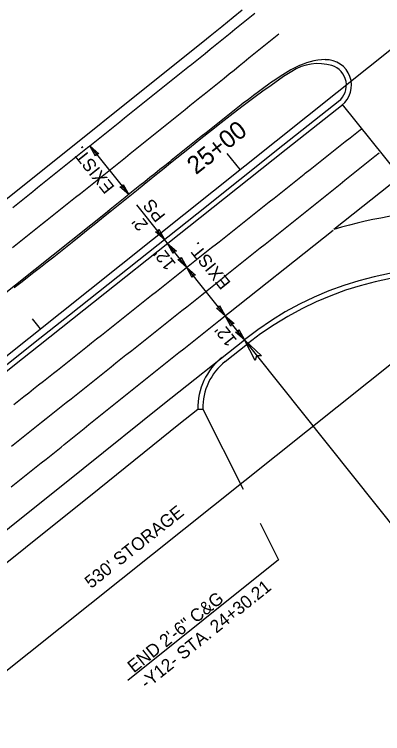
# Model space of a CAD drawing. Extents: x 472216 to 481979, y 489069 to 507339.
# Drawn here: x 473484.9 to 473629, y 505942.1 to 506223.5 of the extents above; entities that cross this region are included whole.
import ezdxf

# ---------------------------------------------------------------- set-up
doc = ezdxf.new("R2010")
doc.units = 0
for name, color, linetype in [('Prop Drainage Structure Outlet Berm Ditch 850 10 CELL', 7, 'Continuous'), ('Prop Drainage Structure Pipe CSP 15in', 7, 'Continuous'), ('Prop Drainage Structure Pipe RCP 15in Class III Label', 7, 'Continuous'), ('Prop Drainage Structure Pipe RCP 24in Class III Label', 7, 'Continuous'), ('Prop Erosion Embankment Toe Protection CELL', 7, 'Continuous'), ('Prop Erosion Embankment Toe Protection Label', 7, 'Continuous'), ('Prop Grid Mask', 7, 'Continuous'), ('Sheet Block Revision CELL', 7, 'Continuous'), ('Sheet North Arrow Point CELL', 7, 'Continuous'), ('Sheet PE Seal Cell', 7, 'Continuous'), ('Sheet Profile Grid Major CELL', 7, 'Continuous'), ('Sheet Profile Grid Minor CELL', 7, 'Continuous')]:
    doc.layers.add(name, color=color, linetype=linetype)

msp = doc.modelspace()

# ---------------------------------------------------------------- linework, layer by layer
at = {"layer": 'Prop Drainage Structure Outlet Berm Ditch 850 10 CELL'}
for points in [[(473516.65, 506167.99), (473514.44, 506171.99), (473517.9, 506168.96), (473516.91, 506168.91)], [(473527.43, 506156.93), (473529.64, 506152.94), (473526.19, 506155.97), (473527.17, 506156.02)], [(473541.4, 506139.42), (473543.61, 506135.42), (473540.16, 506138.46), (473541.14, 506138.51)], [(473547.06, 506129.86), (473544.85, 506133.86), (473548.31, 506130.83), (473547.32, 506130.78)], [(473550.13, 506128.48), (473552.34, 506124.48), (473548.88, 506127.51), (473549.87, 506127.56)], [(473554.54, 506120.48), (473552.34, 506124.48), (473555.79, 506121.45), (473554.8, 506121.39)], [(473565.23, 506109.55), (473567.43, 506105.55), (473563.98, 506108.58), (473564.97, 506108.63)], [(473569.64, 506101.55), (473567.43, 506105.55), (473570.89, 506102.52), (473569.9, 506102.47)], [(473572.71, 506100.17), (473574.92, 506096.17), (473571.46, 506099.2), (473572.45, 506099.25)], [(473579.13, 506088.07), (473574.92, 506096.17), (473581.67, 506089.93), (473579.7, 506089.88)]]:
    msp.add_lwpolyline(points, close=True, dxfattribs=at)
at = {"layer": 'Prop Drainage Structure Pipe RCP 15in Class III Label'}
msp.add_line((473669.18, 506186.48), (473609.96, 506139.25), dxfattribs=at)
msp.add_arc((473655.65, 505994.28), 152, 69.5799, 107.4934, dxfattribs=at)
at = {"layer": 'Prop Drainage Structure Pipe RCP 24in Class III Label'}
for p, q in [((473521.81, 506146.65), (473299.7, 505969.75)), ((473556.71, 506068.99), (473558.71, 506069.04))]:
    msp.add_line(p, q, dxfattribs=at)
for points in [[(473579.03, 506223.77), (473577.08, 506222.21), (473575.14, 506220.64), (473573.19, 506219.07), (473571.24, 506217.5), (473569.3, 506215.94), (473567.35, 506214.37), (473565.41, 506212.8), (473563.46, 506211.24), (473561.51, 506209.67), (473559.57, 506208.1), (473557.62, 506206.53), (473555.68, 506204.97), (473553.73, 506203.4), (473553.42, 506203.15), (473551.46, 506201.59), (473549.51, 506200.03), (473547.56, 506198.47), (473545.61, 506196.91), (473543.66, 506195.35), (473541.71, 506193.79), (473539.75, 506192.22), (473537.8, 506190.66), (473535.85, 506189.1), (473533.9, 506187.54), (473531.95, 506185.98), (473529.99, 506184.42), (473528.04, 506182.86), (473526.09, 506181.3), (473524.14, 506179.74), (473522.19, 506178.18), (473520.24, 506176.62), (473518.28, 506175.06), (473516.33, 506173.5), (473514.38, 506171.94), (473513.49, 506171.23), (473511.54, 506169.66), (473509.59, 506168.1), (473507.63, 506166.54), (473505.68, 506164.98), (473503.73, 506163.42), (473501.78, 506161.86), (473499.83, 506160.3), (473497.88, 506158.73), (473495.93, 506157.17), (473493.98, 506155.61), (473492.03, 506154.05), (473490.08, 506152.49), (473488.13, 506150.93), (473486.18, 506149.36), (473484.23, 506147.8)], [(473595.18, 506202.8), (473593.16, 506201.75), (473590.98, 506200.48), (473588.89, 506199.12), (473587.19, 506198.02), (473585.12, 506196.64), (473584.48, 506196.2)], [(473584.48, 506196.2), (473582.48, 506194.7), (473580.48, 506193.2), (473578.48, 506191.7), (473576.49, 506190.2), (473574.49, 506188.7), (473573.67, 506188.08), (473571.71, 506186.53), (473569.76, 506184.97), (473567.8, 506183.41), (473565.85, 506181.86), (473563.89, 506180.3), (473561.94, 506178.75), (473559.98, 506177.19), (473558.03, 506175.63), (473556.07, 506174.08), (473554.12, 506172.52), (473552.16, 506170.97), (473550.2, 506169.41), (473548.25, 506167.86), (473546.29, 506166.3), (473545.72, 506165.84), (473543.77, 506164.28), (473541.82, 506162.72), (473539.88, 506161.15), (473537.93, 506159.59), (473535.98, 506158.02), (473534.03, 506156.46), (473532.08, 506154.9), (473530.13, 506153.33), (473528.18, 506151.77), (473526.24, 506150.2), (473524.29, 506148.64), (473522.34, 506147.07), (473521.27, 506146.22)], [(473388.95, 506009.98), (473399.87, 506018.84), (473409.64, 506026.64), (473418.98, 506034.04), (473428.3, 506041.44), (473437.64, 506048.87), (473446.96, 506056.2), (473456.66, 506063.88), (473465.53, 506070.87), (473475.24, 506078.66), (473484.96, 506086.33), (473494.27, 506093.73), (473507.65, 506104.32), (473557.55, 506143.94), (473591.26, 506170.7), (473613.54, 506188.29)], [(473357.51, 505922.28), (473361.67, 505925.65), (473387.04, 505946.03), (473419.94, 505972.34), (473454, 505999.61), (473511.85, 506045.78), (473543.01, 506070.89), (473574.92, 506096.17)]]:
    msp.add_lwpolyline(points, dxfattribs=at)
for centre, radius, start, end in [((473607.31, 506179.47), 26.3, 91.5864, 117.4683), ((473606.85, 506195.76), 10, 308.3047, 91.5864), ((473655.65, 505994.28), 130, 40.4477, 128.3913), ((473581.7, 506069.65), 25, 128.3913, 181.5214)]:
    msp.add_arc(centre, radius, start, end, dxfattribs=at)
at = {"layer": 'Prop Erosion Embankment Toe Protection CELL'}
msp.add_line((473459.25, 506133.26), (473560.12, 506213.95), dxfattribs=at)
for points in [[(473560.12, 506213.95), (473561.54, 506215.06), (473566.05, 506218.78), (473570.58, 506222.44), (473574.1, 506225.24)], [(473593.47, 506201.19), (473590.29, 506199.13), (473585.4, 506195.67), (473582.18, 506193.37), (473578.65, 506190.84), (473573.94, 506187.36), (473569.31, 506183.79), (473565.84, 506181.05), (473562.04, 506178.03), (473557.92, 506174.75), (473553.39, 506171.13), (473550.97, 506169.2), (473548.49, 506167.22), (473546.01, 506165.23), (473543.53, 506163.23), (473541.05, 506161.22), (473538.46, 506159.12), (473535.66, 506156.85), (473532.65, 506154.42), (473529.44, 506151.83), (473526.15, 506149.18), (473522.95, 506146.61), (473519.82, 506144.1), (473516.77, 506141.66), (473513.8, 506139.29), (473510.94, 506137.01), (473508.17, 506134.8), (473505.51, 506132.68), (473502.9, 506130.6), (473500.29, 506128.54), (473497.68, 506126.5), (473495.07, 506124.47), (473492.47, 506122.46), (473489.9, 506120.46), (473487.35, 506118.47), (473484.82, 506116.49)], [(473387.69, 506011.53), (473398.62, 506020.39), (473408.4, 506028.21), (473417.74, 506035.61), (473427.06, 506043.01), (473436.4, 506050.44), (473445.72, 506057.77), (473455.42, 506065.45), (473464.29, 506072.44), (473474, 506080.22), (473483.72, 506087.89), (473493.03, 506095.3), (473506.4, 506105.89), (473556.3, 506145.5), (473590.02, 506172.27), (473612.3, 506189.86)], [(473363.8, 505914.51), (473367.95, 505917.86), (473393.29, 505938.23), (473426.18, 505964.54), (473460.24, 505991.8), (473518.11, 506037.98), (473549.25, 506063.08), (473556.71, 506068.99)]]:
    msp.add_lwpolyline(points, dxfattribs=at)
for centre, radius, start, end in [((473603.73, 506185.32), 18.9, 73.3614, 122.8865), ((473606.85, 506195.76), 8, 308.3047, 73.3614)]:
    msp.add_arc(centre, radius, start, end, dxfattribs=at)
at = {"layer": 'Prop Erosion Embankment Toe Protection Label'}
for points in [[(473588.4, 506215.69), (473586.45, 506214.12), (473584.51, 506212.56), (473582.56, 506210.99), (473580.62, 506209.42), (473578.67, 506207.85), (473576.72, 506206.29), (473574.78, 506204.72), (473572.83, 506203.15), (473570.88, 506201.58), (473568.94, 506200.02), (473566.99, 506198.45), (473565.05, 506196.88), (473563.1, 506195.32), (473561.15, 506193.75), (473559.21, 506192.18), (473557.5, 506190.81), (473555.56, 506189.24), (473553.61, 506187.68), (473551.67, 506186.11), (473549.72, 506184.54), (473547.77, 506182.97), (473545.83, 506181.41), (473543.88, 506179.84), (473541.93, 506178.27), (473539.99, 506176.71), (473538.04, 506175.14), (473536.1, 506173.57), (473534.15, 506172), (473532.2, 506170.44), (473530.26, 506168.87), (473528.31, 506167.3), (473526.41, 506165.78), (473524.46, 506164.22), (473522.5, 506162.66), (473520.55, 506161.11), (473518.59, 506159.55), (473516.64, 506157.99), (473514.68, 506156.44), (473512.73, 506154.88), (473510.77, 506153.32), (473508.82, 506151.77), (473506.86, 506150.21), (473504.91, 506148.66), (473502.95, 506147.1), (473501, 506145.54), (473499.04, 506143.99), (473497.09, 506142.43), (473495.92, 506141.5), (473493.96, 506139.94), (473492.01, 506138.39), (473490.05, 506136.83), (473488.1, 506135.27), (473486.14, 506133.72), (473484.19, 506132.16)], [(473484.68, 506070.82), (473486.64, 506072.36), (473488.6, 506073.91), (473490.56, 506075.46), (473492.41, 506076.92), (473494.37, 506078.48), (473496.32, 506080.03), (473498.28, 506081.59), (473500.23, 506083.14), (473501.73, 506084.33), (473503.69, 506085.88), (473505.65, 506087.43), (473507.61, 506088.98), (473509.56, 506090.53), (473511.52, 506092.09), (473513.48, 506093.64), (473515.1, 506094.91), (473517.06, 506096.47), (473519.01, 506098.02), (473520.97, 506099.57), (473522.93, 506101.13), (473524.88, 506102.68), (473526.84, 506104.24), (473528.8, 506105.79), (473530.75, 506107.34), (473532.71, 506108.9), (473534.67, 506110.45), (473536.62, 506112), (473538.58, 506113.56), (473540.54, 506115.11), (473542.49, 506116.66), (473544.45, 506118.22), (473546.41, 506119.77), (473548.36, 506121.32), (473550.32, 506122.88), (473552.28, 506124.43), (473554.23, 506125.98), (473556.19, 506127.54), (473558.15, 506129.09), (473560.1, 506130.65), (473562.06, 506132.2), (473564.02, 506133.75), (473565.01, 506134.54), (473566.96, 506136.09), (473568.92, 506137.65), (473570.88, 506139.2), (473572.84, 506140.75), (473574.79, 506142.31), (473576.75, 506143.86), (473578.71, 506145.41), (473580.66, 506146.97), (473582.62, 506148.52), (473584.58, 506150.07), (473586.53, 506151.63), (473588.49, 506153.18), (473590.45, 506154.73), (473592.41, 506156.29), (473594.36, 506157.84), (473596.32, 506159.39), (473598.28, 506160.95), (473598.71, 506161.29), (473600.67, 506162.84), (473602.63, 506164.39), (473604.59, 506165.94), (473606.55, 506167.48), (473608.51, 506169.03), (473610.47, 506170.58), (473612.43, 506172.13), (473614.39, 506173.68), (473616.36, 506175.23), (473618.32, 506176.78), (473620.28, 506178.32), (473620.97, 506178.88)], [(473483.74, 506054.59), (473485.7, 506056.14), (473487.66, 506057.7), (473489.61, 506059.25), (473491.57, 506060.8), (473493.53, 506062.35), (473495.49, 506063.91), (473497.29, 506065.34), (473499.24, 506066.89), (473501.19, 506068.45), (473503.15, 506070.01), (473505.1, 506071.56), (473507.06, 506073.12), (473509.01, 506074.68), (473510.97, 506076.23), (473512.92, 506077.79), (473514.88, 506079.34), (473516.83, 506080.9), (473518.79, 506082.46), (473520.74, 506084.01), (473522.7, 506085.57), (473524.65, 506087.13), (473526.6, 506088.68), (473528.56, 506090.24), (473528.85, 506090.47), (473530.8, 506092.02), (473532.76, 506093.57), (473534.72, 506095.13), (473536.67, 506096.68), (473538.63, 506098.23), (473540.59, 506099.79), (473542.54, 506101.34), (473544.5, 506102.89), (473546.46, 506104.45), (473548.41, 506106), (473550.37, 506107.56), (473552.33, 506109.11), (473554.28, 506110.66), (473556.24, 506112.22), (473558.2, 506113.77), (473559.65, 506114.92), (473561.61, 506116.48), (473563.56, 506118.04), (473565.51, 506119.6), (473567.46, 506121.16), (473569.41, 506122.72), (473571.37, 506124.28), (473573.32, 506125.84), (473575.27, 506127.4), (473577.22, 506128.96), (473579.17, 506130.52), (473581.13, 506132.08), (473583.08, 506133.63), (473585.03, 506135.19), (473586.98, 506136.75), (473588.94, 506138.31), (473590.89, 506139.87), (473592.84, 506141.43), (473594.79, 506142.99), (473596.74, 506144.55), (473598.7, 506146.11), (473600.65, 506147.67), (473602.6, 506149.23), (473604.55, 506150.79), (473606.51, 506152.35), (473608.46, 506153.9), (473610.41, 506155.46), (473612.36, 506157.02), (473614.31, 506158.58), (473616.27, 506160.14), (473618.22, 506161.7), (473620.17, 506163.26), (473622.12, 506164.82), (473624.08, 506166.38), (473626.03, 506167.94), (473627.72, 506169.29)], [(473483.61, 506038.6), (473485.56, 506040.16), (473487.52, 506041.71), (473489.47, 506043.27), (473491.42, 506044.83), (473493.37, 506046.39), (473495.33, 506047.95), (473497.28, 506049.51), (473499.23, 506051.07), (473501.19, 506052.63), (473503.14, 506054.18), (473504.34, 506055.15), (473506.29, 506056.71), (473508.23, 506058.28), (473510.18, 506059.85), (473512.13, 506061.42), (473514.07, 506062.98), (473516.02, 506064.55), (473517.96, 506066.12), (473519.91, 506067.69), (473521.85, 506069.25), (473523.8, 506070.82), (473525.75, 506072.39), (473527.69, 506073.96), (473529.64, 506075.52), (473531.58, 506077.09), (473533.53, 506078.66), (473535.52, 506080.27), (473537.48, 506081.82), (473539.44, 506083.37), (473541.4, 506084.92), (473543.36, 506086.47), (473545.31, 506088.02), (473547.27, 506089.57), (473549.23, 506091.13), (473551.19, 506092.68), (473553.15, 506094.23), (473555.1, 506095.78), (473557.06, 506097.33), (473559.02, 506098.88), (473560.98, 506100.44), (473562.94, 506101.99), (473564.9, 506103.54), (473609.7, 506139.04)]]:
    msp.add_lwpolyline(points, dxfattribs=at)
at = {"layer": 'Prop Grid Mask'}
msp.add_lwpolyline([(473567.42, 506087.68), (473576.16, 506094.6)], dxfattribs=at)
for centre, radius, start, end in [((473655.65, 505994.28), 128, 40.4477, 128.3913), ((473581.7, 506069.65), 23, 128.3913, 181.5214)]:
    msp.add_arc(centre, radius, start, end, dxfattribs=at)
at = {"layer": 'Sheet Block Revision CELL'}
for p, q in [((473673.44, 506113.15), (473613.39, 506188.19)), ((473514.44, 506171.99), (473529.64, 506152.94)), ((473656.69, 505993.64), (473532.85, 506148.91)), ((473255.94, 505786.61), (473670.29, 506117.08)), ((473558.71, 506069.04), (473574.43, 506037.69)), ((473581.07, 506024.45), (473588.29, 506010.04)), ((473588.29, 506010.04), (473529.28, 505962.81))]:
    msp.add_line(p, q, dxfattribs=at)
at = {"layer": 'Sheet North Arrow Point CELL'}
msp.add_line((473181.18, 505850.11), (474073.29, 506561.61), dxfattribs=at)
at = {"layer": 'Sheet PE Seal Cell'}
msp.add_line((473495.03, 506100.42), (473491.91, 506104.33), dxfattribs=at)
at = {"layer": 'Sheet Profile Grid Minor CELL'}
msp.add_line((473573.21, 506162.77), (473568.22, 506169.03), dxfattribs=at)

# ---------------------------------------------------------------- texts
at = {"layer": 'Prop Drainage Structure Pipe CSP 15in'}
for s, rotation, p in [('EXIST.', 128.5744, (473524.35, 506155.89)), ('PS', 128.6712, (473544.29, 506144.77)), ("2' ", 128.6712, (473537.5, 506141.25)), ('EXIST.', 128.9644, (473569.82, 506118.46)), ("12'", 128.6712, (473548.36, 506125.86)), ("12'", 128.6712, (473572.25, 506096.01)), ("530' STORAGE", 38.474, (473514.9, 505998.63)), ('-Y12- STA. 24+30.21', 38.6712, (473536.69, 505959.31)), ('END 2\'-6" C&G', 38.6712, (473531.66, 505965.59))]:
    msp.add_text(s, height=5, rotation=rotation, dxfattribs=at).set_placement(p)
at = {"layer": 'Sheet Profile Grid Major CELL'}
msp.add_text('25+00', height=7, rotation=38.5744, dxfattribs=at).set_placement((473555.97, 506160.53))

doc.saveas('drawing.dxf')
